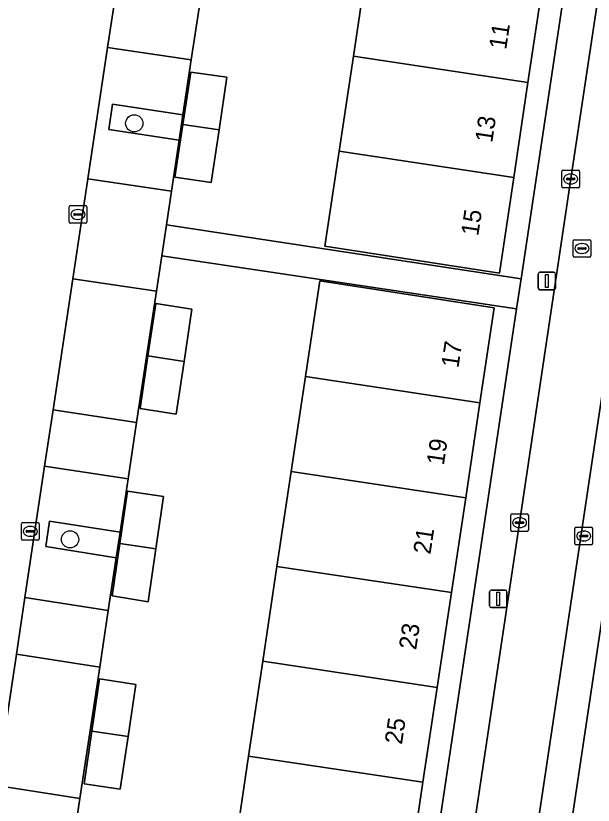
# Model space of a CAD drawing. Extents: x 164148 to 165261, y 382513 to 383432.
# Drawn here: x 164277.34 to 164310.2, y 382772.95 to 382817.89 of the extents above; entities that cross this region are included whole.
import ezdxf

# ---------------------------------------------------------------- set-up
doc = ezdxf.new("R2010")
doc.units = 0
for name, color, linetype in [('IMGEO_Boom', 7, 'Continuous'), ('IMGEO_Erf', 7, 'Continuous'), ('IMGEO_Groenvoorziening', 7, 'Continuous'), ('IMGEO_Kolk', 7, 'Continuous'), ('IMGEO_Lichtmast', 7, 'Continuous'), ('IMGEO_Pand', 7, 'Continuous'), ('IMGEO_Pand_nummerreeks', 7, 'Continuous'), ('IMGEO_Parkeervlak_open', 7, 'Continuous'), ('IMGEO_Rijbaan_lokaal_open', 7, 'Continuous'), ('IMGEO_Rioolput', 7, 'Continuous'), ('IMGEO_Voetpad_open', 7, 'Continuous')]:
    doc.layers.add(name, color=color, linetype=linetype)

msp = doc.modelspace()

# ---------------------------------------------------------------- linework, layer by layer
at = {"layer": 'IMGEO_Boom'}
for centre in [(164284.082, 382811.765), (164280.43, 382788.079)]:
    msp.add_circle(centre, 0.489, dxfattribs=at)
at = {"layer": 'IMGEO_Erf'}
for points in [[(164312.617, 382846.453), (164292.449, 382849.423), (164292.087, 382847.018), (164291.688, 382844.368), (164291.474, 382842.945), (164291.038, 382840.051), (164290.538, 382836.727), (164289.415, 382829.267), (164288.932, 382826.06), (164287.807, 382818.59), (164287.325, 382815.39), (164286.852, 382812.248), (164286.634, 382810.8), (164286.198, 382807.902), (164285.91, 382805.985), (164306.097, 382802.914)], [(164295.742, 382810.175), (164296.551, 382815.581), (164297.361, 382820.987), (164298.17, 382826.393), (164298.979, 382831.798), (164299.789, 382837.204), (164300.598, 382842.61), (164301.407, 382848.016), (164311.351, 382846.529), (164310.54, 382841.122), (164309.73, 382835.716), (164308.919, 382830.31), (164308.108, 382824.905), (164307.298, 382819.499), (164306.487, 382814.093), (164305.677, 382808.688), (164304.859, 382803.235), (164294.933, 382804.769)], [(164289.35, 382814.385), (164288.905, 382811.388), (164288.462, 382808.404), (164286.396, 382808.708), (164286.845, 382811.698), (164287.294, 382814.687)], [(164305.84, 382801.2), (164285.646, 382804.231), (164285.341, 382802.206), (164284.216, 382794.732), (164283.734, 382791.534), (164283.275, 382788.487), (164283.056, 382787.027), (164282.605, 382784.033), (164282.12, 382780.813), (164280.993, 382773.327), (164280.511, 382770.124), (164279.385, 382762.647), (164279.107, 382760.797), (164299.332, 382757.735)], [(164288.969, 382764.934), (164289.778, 382770.335), (164290.587, 382775.737), (164291.395, 382781.139), (164292.204, 382786.541), (164293.013, 382791.943), (164293.822, 382797.344), (164294.637, 382802.791), (164304.562, 382801.257), (164303.752, 382795.855), (164302.942, 382790.454), (164302.132, 382785.052), (164301.322, 382779.651), (164300.512, 382774.249), (164299.702, 382768.847), (164298.892, 382763.446), (164298.443, 382760.452), (164298.082, 382758.044), (164288.161, 382759.534)], [(164284.415, 382795.526), (164284.861, 382798.521), (164285.307, 382801.515), (164287.367, 382801.19), (164286.922, 382798.213), (164286.474, 382795.213)], [(164284.872, 382784.532), (164282.823, 382784.857), (164283.26, 382787.841), (164283.697, 382790.824), (164285.752, 382790.518), (164285.314, 382787.54)], [(164284.167, 382779.823), (164283.73, 382776.854), (164283.288, 382773.85), (164281.236, 382774.159), (164281.672, 382777.153), (164282.107, 382780.147)]]:
    msp.add_lwpolyline(points, close=True, dxfattribs=at)
at = {"layer": 'IMGEO_Groenvoorziening'}
for points in [[(164286.852, 382812.248), (164282.843, 382812.848), (164282.642, 382811.409), (164286.634, 382810.8)], [(164283.275, 382788.487), (164279.252, 382789.108), (164279.057, 382787.668), (164283.056, 382787.027)]]:
    msp.add_lwpolyline(points, close=True, dxfattribs=at)
at = {"layer": 'IMGEO_Kolk'}
for p, q in [((164308.416, 382808.171), (164308.416, 382809.023)), ((164308.491, 382809.097), (164309.343, 382809.097)), ((164309.417, 382809.023), (164309.417, 382808.171)), ((164308.675, 382808.591), (164308.675, 382808.603)), ((164309.113, 382808.554), (164308.715, 382808.554)), ((164308.718, 382808.64), (164309.116, 382808.64)), ((164308.904, 382808.877), (164308.929, 382808.877)), ((164309.159, 382808.603), (164309.159, 382808.591)), ((164309.343, 382808.097), (164308.491, 382808.097)), ((164308.927, 382808.317), (164308.902, 382808.317)), ((164280.378, 382806.153), (164280.378, 382807.005)), ((164280.453, 382807.079), (164281.305, 382807.079)), ((164280.866, 382806.859), (164280.891, 382806.859)), ((164281.379, 382807.005), (164281.379, 382806.153)), ((164280.637, 382806.573), (164280.637, 382806.585)), ((164281.075, 382806.536), (164280.677, 382806.536)), ((164280.68, 382806.622), (164281.078, 382806.622)), ((164280.889, 382806.299), (164280.864, 382806.299)), ((164281.121, 382806.585), (164281.121, 382806.573)), ((164281.305, 382806.079), (164280.453, 382806.079)), ((164305.508, 382788.602), (164305.508, 382789.454)), ((164305.583, 382789.528), (164306.435, 382789.528)), ((164305.996, 382789.308), (164306.021, 382789.308)), ((164306.509, 382789.454), (164306.509, 382788.602)), ((164277.665, 382788.108), (164277.665, 382788.96)), ((164277.74, 382789.034), (164278.592, 382789.034)), ((164278.153, 382788.814), (164278.178, 382788.814)), ((164278.666, 382788.96), (164278.666, 382788.108)), ((164305.767, 382789.022), (164305.767, 382789.034)), ((164306.205, 382788.985), (164305.807, 382788.985)), ((164305.81, 382789.071), (164306.208, 382789.071)), ((164306.019, 382788.748), (164305.994, 382788.748)), ((164306.251, 382789.034), (164306.251, 382789.022)), ((164309.159, 382787.844), (164309.159, 382788.696)), ((164309.234, 382788.77), (164310.086, 382788.77)), ((164310.16, 382788.696), (164310.16, 382787.844)), ((164277.924, 382788.528), (164277.924, 382788.54)), ((164278.362, 382788.491), (164277.964, 382788.491)), ((164277.967, 382788.577), (164278.365, 382788.577)), ((164278.176, 382788.254), (164278.151, 382788.254)), ((164278.408, 382788.54), (164278.408, 382788.528)), ((164306.435, 382788.528), (164305.583, 382788.528)), ((164309.418, 382788.264), (164309.418, 382788.276)), ((164309.856, 382788.227), (164309.458, 382788.227)), ((164309.461, 382788.313), (164309.859, 382788.313)), ((164309.647, 382788.55), (164309.672, 382788.55)), ((164309.902, 382788.276), (164309.902, 382788.264)), ((164278.592, 382788.034), (164277.74, 382788.034)), ((164310.086, 382787.77), (164309.234, 382787.77)), ((164309.67, 382787.99), (164309.645, 382787.99))]:
    msp.add_line(p, q, dxfattribs=at)
for points in [[(164308.416, 382808.171), (164308.416, 382809.023)], [(164308.491, 382809.097), (164309.343, 382809.097)], [(164309.417, 382809.023), (164309.417, 382808.171)], [(164309.343, 382808.097), (164308.491, 382808.097)], [(164280.378, 382806.153), (164280.378, 382807.005)], [(164280.453, 382807.079), (164281.305, 382807.079)], [(164281.379, 382807.005), (164281.379, 382806.153)], [(164281.305, 382806.079), (164280.453, 382806.079)], [(164305.508, 382788.602), (164305.508, 382789.454)], [(164305.583, 382789.528), (164306.435, 382789.528)], [(164306.509, 382789.454), (164306.509, 382788.602)], [(164277.665, 382788.108), (164277.665, 382788.96)], [(164277.74, 382789.034), (164278.592, 382789.034)], [(164278.666, 382788.96), (164278.666, 382788.108)], [(164309.159, 382787.844), (164309.159, 382788.696)], [(164309.234, 382788.77), (164310.086, 382788.77)], [(164310.16, 382788.696), (164310.16, 382787.844)], [(164306.435, 382788.528), (164305.583, 382788.528)], [(164278.592, 382788.034), (164277.74, 382788.034)], [(164310.086, 382787.77), (164309.234, 382787.77)]]:
    msp.add_lwpolyline(points, dxfattribs=at)
for centre, radius, start, end in [((164308.493, 382809.021), 0.0765, 91.552, 178.448), ((164308.493, 382809.021), 0.0765, 91.552, 178.448), ((164309.341, 382809.021), 0.0765, 1.552, 88.448), ((164309.341, 382809.021), 0.0765, 1.552, 88.448), ((164308.715, 382808.6), 0.0403, 85.8775, 175.7526), ((164308.712, 382808.59), 0.0366, 178.938, 274.7102), ((164309.116, 382808.597), 0.043, 264.8664, 352.4533), ((164309.12, 382808.602), 0.0386, 1.7309, 96.639), ((164308.493, 382808.173), 0.0765, 181.552, 268.448), ((164308.493, 382808.173), 0.0765, 181.552, 268.448), ((164309.341, 382808.173), 0.0765, 271.552, 358.448), ((164309.341, 382808.173), 0.0765, 271.552, 358.448), ((164280.455, 382807.003), 0.0765, 91.552, 178.448), ((164280.455, 382807.003), 0.0765, 91.552, 178.448), ((164281.303, 382807.003), 0.0765, 1.552, 88.448), ((164281.303, 382807.003), 0.0765, 1.552, 88.448), ((164280.677, 382806.582), 0.0403, 85.8775, 175.7526), ((164280.674, 382806.572), 0.0366, 178.938, 274.7102), ((164281.078, 382806.579), 0.043, 264.8664, 352.4533), ((164281.082, 382806.584), 0.0386, 1.7309, 96.639), ((164280.455, 382806.155), 0.0765, 181.552, 268.448), ((164280.455, 382806.155), 0.0765, 181.552, 268.448), ((164281.303, 382806.155), 0.0765, 271.552, 358.448), ((164281.303, 382806.155), 0.0765, 271.552, 358.448), ((164305.585, 382789.452), 0.0765, 91.552, 178.448), ((164305.585, 382789.452), 0.0765, 91.552, 178.448), ((164306.433, 382789.452), 0.0765, 1.552, 88.448), ((164306.433, 382789.452), 0.0765, 1.552, 88.448), ((164277.742, 382788.958), 0.0765, 91.552, 178.448), ((164277.742, 382788.958), 0.0765, 91.552, 178.448), ((164278.59, 382788.958), 0.0765, 1.552, 88.448), ((164278.59, 382788.958), 0.0765, 1.552, 88.448), ((164305.807, 382789.031), 0.0403, 85.8775, 175.7526), ((164305.804, 382789.021), 0.0366, 178.938, 274.7102), ((164306.208, 382789.028), 0.043, 264.8664, 352.4533), ((164306.212, 382789.033), 0.0386, 1.7309, 96.639), ((164309.236, 382788.694), 0.0765, 91.552, 178.448), ((164309.236, 382788.694), 0.0765, 91.552, 178.448), ((164310.084, 382788.694), 0.0765, 1.552, 88.448), ((164310.084, 382788.694), 0.0765, 1.552, 88.448), ((164277.964, 382788.537), 0.0403, 85.8775, 175.7526), ((164277.961, 382788.527), 0.0366, 178.938, 274.7102), ((164278.365, 382788.534), 0.043, 264.8664, 352.4533), ((164278.369, 382788.539), 0.0386, 1.7309, 96.639), ((164305.585, 382788.604), 0.0765, 181.552, 268.448), ((164305.585, 382788.604), 0.0765, 181.552, 268.448), ((164306.433, 382788.604), 0.0765, 271.552, 358.448), ((164306.433, 382788.604), 0.0765, 271.552, 358.448), ((164309.458, 382788.273), 0.0403, 85.8775, 175.7526), ((164309.455, 382788.263), 0.0366, 178.938, 274.7102), ((164309.859, 382788.27), 0.043, 264.8664, 352.4533), ((164309.863, 382788.275), 0.0386, 1.7309, 96.639), ((164277.742, 382788.11), 0.0765, 181.552, 268.448), ((164277.742, 382788.11), 0.0765, 181.552, 268.448), ((164278.59, 382788.11), 0.0765, 271.552, 358.448), ((164278.59, 382788.11), 0.0765, 271.552, 358.448), ((164309.236, 382787.846), 0.0765, 181.552, 268.448), ((164309.236, 382787.846), 0.0765, 181.552, 268.448), ((164310.084, 382787.846), 0.0765, 271.552, 358.448), ((164310.084, 382787.846), 0.0765, 271.552, 358.448)]:
    msp.add_arc(centre, radius, start, end, dxfattribs=at)
for centre, major_axis, ratio, start_param, end_param in [((164308.903, 382808.597), (-0.387, 0.002), 0.722429, 4.712389, 7.853982), ((164308.928, 382808.597), (-0.39, 0.002), 0.717154, 1.570796, 4.712389), ((164280.865, 382806.579), (-0.387, 0.002), 0.722429, 4.712389, 7.853982), ((164280.89, 382806.579), (-0.39, 0.002), 0.717154, 1.570796, 4.712389), ((164305.995, 382789.028), (-0.387, 0.002), 0.722429, 4.712389, 7.853982), ((164306.02, 382789.028), (-0.39, 0.002), 0.717154, 1.570796, 4.712389), ((164278.152, 382788.534), (-0.387, 0.002), 0.722429, 4.712389, 7.853982), ((164278.177, 382788.534), (-0.39, 0.002), 0.717154, 1.570796, 4.712389), ((164309.646, 382788.27), (-0.387, 0.002), 0.722429, 4.712389, 7.853982), ((164309.671, 382788.27), (-0.39, 0.002), 0.717154, 1.570796, 4.712389)]:
    msp.add_ellipse(centre, major_axis=major_axis, ratio=ratio, start_param=start_param, end_param=end_param, dxfattribs=at)
at = {"layer": 'IMGEO_Lichtmast'}
for p, q in [((164307.068, 382802.387), (164307.068, 382803.187)), ((164307.068, 382803.187), (164307.068, 382802.387)), ((164307.168, 382803.287), (164307.958, 382803.287)), ((164307.958, 382803.287), (164307.168, 382803.287)), ((164308.058, 382803.187), (164308.058, 382802.387)), ((164308.058, 382802.387), (164308.058, 382803.187)), ((164307.958, 382802.287), (164307.168, 382802.287)), ((164307.168, 382802.287), (164307.958, 382802.287)), ((164304.303, 382784.297), (164304.303, 382785.097)), ((164304.303, 382785.097), (164304.303, 382784.297)), ((164304.403, 382785.197), (164305.193, 382785.197)), ((164305.193, 382785.197), (164304.403, 382785.197)), ((164305.293, 382785.097), (164305.293, 382784.297)), ((164305.293, 382784.297), (164305.293, 382785.097)), ((164305.193, 382784.197), (164304.403, 382784.197)), ((164304.403, 382784.197), (164305.193, 382784.197))]:
    msp.add_line(p, q, dxfattribs=at)
for points in [[(164307.488, 382803.162), (164307.638, 382803.162), (164307.638, 382802.412), (164307.488, 382802.412), (164307.488, 382803.162)], [(164304.723, 382785.072), (164304.873, 382785.072), (164304.873, 382784.322), (164304.723, 382784.322), (164304.723, 382785.072)]]:
    msp.add_lwpolyline(points, dxfattribs=at)
for centre, start, end in [((164307.168, 382803.187), 90, 180), ((164307.168, 382803.187), 90, 180), ((164307.958, 382803.187), 0, 90), ((164307.958, 382803.187), 360, 90), ((164307.168, 382802.387), 180, 270), ((164307.168, 382802.387), 180, 270), ((164307.958, 382802.387), 270, 0), ((164307.958, 382802.387), 270, 0), ((164304.403, 382785.097), 90, 180), ((164304.403, 382785.097), 90, 180), ((164305.193, 382785.097), 0, 90), ((164305.193, 382785.097), 360, 90), ((164304.403, 382784.297), 180, 270), ((164304.403, 382784.297), 180, 270), ((164305.193, 382784.297), 270, 0), ((164305.193, 382784.297), 270, 0)]:
    msp.add_arc(centre, 0.1, start, end, dxfattribs=at)
at = {"layer": 'IMGEO_Pand'}
for points in [[(164307.298, 382819.499), (164297.361, 382820.987), (164296.551, 382815.581), (164306.487, 382814.093)], [(164306.487, 382814.093), (164296.551, 382815.581), (164295.742, 382810.175), (164305.677, 382808.688)], [(164287.294, 382814.687), (164286.845, 382811.698), (164288.905, 382811.388), (164289.35, 382814.385)], [(164288.905, 382811.388), (164286.845, 382811.698), (164286.396, 382808.708), (164288.462, 382808.404)], [(164305.677, 382808.688), (164295.742, 382810.175), (164294.933, 382804.769), (164304.859, 382803.235)], [(164304.562, 382801.257), (164294.637, 382802.791), (164293.822, 382797.344), (164303.752, 382795.855)], [(164285.307, 382801.515), (164284.861, 382798.521), (164286.922, 382798.213), (164287.367, 382801.19)], [(164286.922, 382798.213), (164284.861, 382798.521), (164284.415, 382795.526), (164286.474, 382795.213)], [(164303.752, 382795.855), (164293.822, 382797.344), (164293.013, 382791.943), (164302.942, 382790.454)], [(164302.942, 382790.454), (164293.013, 382791.943), (164292.204, 382786.541), (164302.132, 382785.052)], [(164283.697, 382790.824), (164283.26, 382787.841), (164285.314, 382787.54), (164285.752, 382790.518)], [(164285.314, 382787.54), (164283.26, 382787.841), (164282.823, 382784.857), (164284.872, 382784.532)], [(164302.132, 382785.052), (164292.204, 382786.541), (164291.395, 382781.139), (164301.322, 382779.651)], [(164301.322, 382779.651), (164291.395, 382781.139), (164290.587, 382775.737), (164300.512, 382774.249)], [(164282.107, 382780.147), (164281.672, 382777.153), (164283.73, 382776.854), (164284.167, 382779.823)], [(164283.73, 382776.854), (164281.672, 382777.153), (164281.236, 382774.159), (164283.288, 382773.85)], [(164300.512, 382774.249), (164290.587, 382775.737), (164289.778, 382770.335), (164299.702, 382768.847)]]:
    msp.add_lwpolyline(points, close=True, dxfattribs=at)
at = {"layer": 'IMGEO_Parkeervlak_open'}
for points in [[(164317.721, 382843.296), (164305.588, 382762.12)], [(164307.907, 382764.872), (164319.154, 382840.039)]]:
    msp.add_lwpolyline(points, dxfattribs=at)
for points in [[(164287.325, 382815.39), (164282.562, 382816.088), (164281.44, 382808.615), (164286.198, 382807.902), (164286.634, 382810.8), (164282.642, 382811.409), (164282.843, 382812.848), (164286.852, 382812.248)], [(164285.341, 382802.206), (164280.584, 382802.921), (164279.462, 382795.451), (164284.216, 382794.732)], [(164283.734, 382791.534), (164278.981, 382792.25), (164277.857, 382784.767), (164282.605, 382784.033), (164283.056, 382787.027), (164279.057, 382787.668), (164279.252, 382789.108), (164283.275, 382788.487)], [(164282.12, 382780.813), (164277.373, 382781.544), (164276.249, 382774.067), (164280.993, 382773.327)]]:
    msp.add_lwpolyline(points, close=True, dxfattribs=at)
at = {"layer": 'IMGEO_Rijbaan_lokaal_open'}
for points in [[(164318.45, 382848.222), (164320.963, 382865.023), (164320.969, 382865.121), (164317.478, 382865.636), (164317.049, 382862.672), (164314.278, 382844.244), (164311.541, 382826.019), (164308.94, 382808.745), (164306.009, 382789.028), (164302.972, 382768.762), (164301.88, 382761.702), (164305.445, 382761.166), (164305.559, 382761.978), (164305.588, 382762.12), (164317.721, 382843.296)], [(164276.249, 382774.067), (164277.373, 382781.544), (164277.857, 382784.767), (164278.981, 382792.25), (164279.462, 382795.451), (164280.584, 382802.921), (164281.44, 382808.615), (164282.562, 382816.088), (164283.047, 382819.316)]]:
    msp.add_lwpolyline(points, dxfattribs=at)
at = {"layer": 'IMGEO_Rioolput'}
for p, q in [((164309.062, 382804.215), (164309.062, 382805.067)), ((164309.137, 382805.141), (164309.989, 382805.141)), ((164309.55, 382804.921), (164309.575, 382804.921)), ((164310.063, 382805.067), (164310.063, 382804.215)), ((164309.321, 382804.635), (164309.321, 382804.647)), ((164309.759, 382804.598), (164309.361, 382804.598)), ((164309.364, 382804.684), (164309.762, 382804.684)), ((164309.805, 382804.647), (164309.805, 382804.635)), ((164309.989, 382804.141), (164309.137, 382804.141)), ((164309.573, 382804.361), (164309.548, 382804.361))]:
    msp.add_line(p, q, dxfattribs=at)
for points in [[(164309.062, 382804.215), (164309.062, 382805.067)], [(164309.137, 382805.141), (164309.989, 382805.141)], [(164310.063, 382805.067), (164310.063, 382804.215)], [(164309.989, 382804.141), (164309.137, 382804.141)]]:
    msp.add_lwpolyline(points, dxfattribs=at)
for centre, radius, start, end in [((164309.139, 382805.065), 0.0765, 91.552, 178.448), ((164309.139, 382805.065), 0.0765, 91.552, 178.448), ((164309.987, 382805.065), 0.0765, 1.552, 88.448), ((164309.987, 382805.065), 0.0765, 1.552, 88.448), ((164309.361, 382804.644), 0.0403, 85.8775, 175.7526), ((164309.358, 382804.634), 0.0366, 178.938, 274.7102), ((164309.762, 382804.641), 0.043, 264.8664, 352.4533), ((164309.766, 382804.646), 0.0386, 1.7309, 96.639), ((164309.139, 382804.217), 0.0765, 181.552, 268.448), ((164309.139, 382804.217), 0.0765, 181.552, 268.448), ((164309.987, 382804.217), 0.0765, 271.552, 358.448), ((164309.987, 382804.217), 0.0765, 271.552, 358.448)]:
    msp.add_arc(centre, radius, start, end, dxfattribs=at)
for centre, major_axis, ratio, start_param, end_param in [((164309.549, 382804.641), (-0.387, 0.002), 0.722429, 4.712389, 7.853982), ((164309.574, 382804.641), (-0.39, 0.002), 0.717154, 1.570796, 4.712389)]:
    msp.add_ellipse(centre, major_axis=major_axis, ratio=ratio, start_param=start_param, end_param=end_param, dxfattribs=at)
at = {"layer": 'IMGEO_Voetpad_open'}
for points in [[(164317.059, 382871.117), (164315.414, 382868.927), (164315.881, 382868.253), (164312.82, 382847.812), (164312.617, 382846.453), (164306.097, 382802.914), (164305.84, 382801.2), (164299.332, 382757.735), (164299.346, 382756.115)], [(164308.94, 382808.745), (164311.541, 382826.019), (164314.278, 382844.244), (164317.049, 382862.672), (164317.478, 382865.636), (164317.658, 382866.876)], [(164319.154, 382840.039), (164307.907, 382764.872)], [(164301.588, 382759.778), (164301.715, 382760.637), (164301.88, 382761.702), (164302.972, 382768.762), (164306.009, 382789.028), (164308.94, 382808.745)]]:
    msp.add_lwpolyline(points, dxfattribs=at)
for points in [[(164287.807, 382818.59), (164283.047, 382819.316), (164282.562, 382816.088), (164287.325, 382815.39)], [(164285.91, 382805.985), (164286.198, 382807.902), (164281.44, 382808.615), (164280.584, 382802.921), (164285.341, 382802.206), (164285.646, 382804.231)], [(164285.91, 382805.985), (164285.646, 382804.231), (164305.84, 382801.2), (164306.097, 382802.914)], [(164284.216, 382794.732), (164279.462, 382795.451), (164278.981, 382792.25), (164283.734, 382791.534)], [(164282.605, 382784.033), (164277.857, 382784.767), (164277.373, 382781.544), (164282.12, 382780.813)], [(164280.993, 382773.327), (164276.249, 382774.067), (164275.768, 382770.866), (164280.511, 382770.124)]]:
    msp.add_lwpolyline(points, close=True, dxfattribs=at)

# ---------------------------------------------------------------- texts
at = {"layer": 'IMGEO_Pand_nummerreeks'}
for s, p in [('11', (164305.245, 382815.925)), ('13', (164304.452, 382810.635)), ('15', (164303.655, 382805.317)), ('17', (164302.528, 382797.808)), ('19', (164301.697, 382792.263)), ('21', (164300.936, 382787.191)), ('23', (164300.121, 382781.753)), ('25', (164299.313, 382776.37))]:
    msp.add_text(s, height=1, rotation=81.4746, dxfattribs=at).set_placement(p)

doc.saveas('drawing.dxf')
